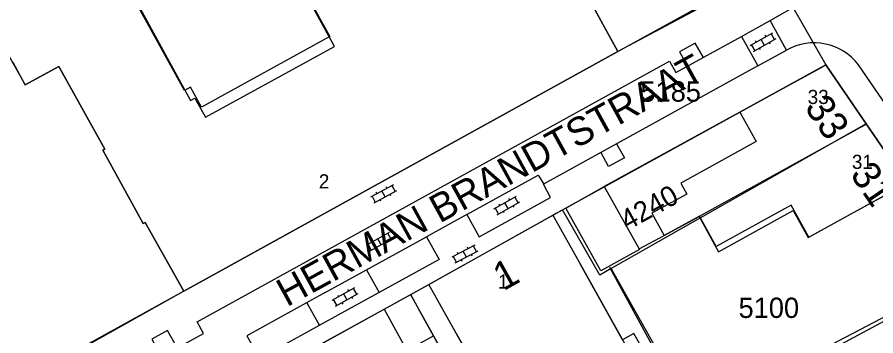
# Model space of a CAD drawing. Extents: x 148816 to 151297, y 399515 to 402500.
# Drawn here: x 150254.9 to 150330.8, y 400044 to 400072.2 of the extents above; entities that cross this region are included whole.
import ezdxf

# ---------------------------------------------------------------- set-up
doc = ezdxf.new("R2010")
doc.units = 0
for name, color, linetype in [('B01 Hoofdgebouw  [D] Norm', 7, 'Continuous'), ('B01 Hoofdgebouw  [T] Norm', 7, 'Continuous'), ('B01 hoofgebouw', 7, 'Continuous'), ('B02 Bijgebouw  [T] Norm', 7, 'Continuous'), ('B07 Tussenmuur  [D] Norm', 7, 'Continuous'), ('G01 perceelsgrens', 7, 'Continuous'), ('S02 Open verharding  Norm', 7, 'Continuous'), ('T04 Haag heg  [D] Gem', 7, 'Continuous'), ('V00 Kant verharding algemeen  [T] Norm', 7, 'Continuous'), ('V00 Kant verharding algemeen secundair  [D] Gem', 7, 'Continuous'), ('V00 Kant verharding algemeen secundair  [T] Norm', 7, 'Continuous'), ('Z01 perceelnummer', 7, 'Continuous'), ('Z02 huisnummer', 7, 'Continuous'), ('Z02 Huisnummer  [Tekst] Norm', 7, 'Continuous'), ('Z06 straatnaam', 7, 'Continuous')]:
    doc.layers.add(name, color=color, linetype=linetype)

msp = doc.modelspace()

# ---------------------------------------------------------------- linework, layer by layer
at = {"layer": 'B01 Hoofdgebouw  [D] Norm'}
for p, q in [((150267.379, 400098.065), (150282.524, 400070.51)), ((150269.66, 400065.75), (150265.053, 400074.136)), ((150282.524, 400070.51), (150271.17, 400064.273)), ((150270.197, 400066.045), (150269.66, 400065.75)), ((150271.17, 400064.273), (150270.197, 400066.045)), ((150323.35, 400055.578), (150316.712, 400051.912)), ((150324.911, 400052.752), (150323.35, 400055.578)), ((150324.911, 400052.752), (150329.18, 400055.11)), ((150315.227, 400054.601), (150312.11, 400052.88)), ((150316.712, 400051.912), (150315.227, 400054.601)), ((150304.7, 400050.31), (150310.03, 400040.788)), ((150298.448, 400035.74), (150293.731, 400044.181))]:
    msp.add_line(p, q, dxfattribs=at)
at = {"layer": 'B01 Hoofdgebouw  [T] Norm'}
for p, q in [((150303.16, 400078.04), (150308, 400069.2)), ((150308, 400069.2), (150269.6, 400047.96)), ((150255.57, 400066.24), (150254.51, 400068.21)), ((150258.57, 400067.85), (150255.57, 400066.24)), ((150262.61, 400060.55), (150258.57, 400067.85)), ((150326.14, 400067.83), (150318.8, 400063.81)), ((150326.42, 400068.02), (150326.14, 400067.83)), ((150333.57, 400057.52), (150326.42, 400068.02)), ((150318.8, 400063.81), (150320.24, 400061.21)), ((150320.24, 400061.21), (150313.57, 400057.53)), ((150262.44, 400060.45), (150262.61, 400060.55)), ((150266.01, 400053.95), (150262.44, 400060.45)), ((150313.57, 400057.53), (150314.1, 400056.56)), ((150329.18, 400055.11), (150333.57, 400057.52)), ((150314.1, 400056.56), (150311.02, 400054.86)), ((150311.02, 400054.86), (150312.11, 400052.88)), ((150266.2, 400054.05), (150266.01, 400053.95)), ((150269.6, 400047.96), (150266.2, 400054.05)), ((150291.29, 400048.55), (150302.26, 400054.68)), ((150302.26, 400054.68), (150304.7, 400050.31)), ((150293.73, 400044.18), (150291.29, 400048.55)), ((150280.72, 400042.71), (150287.33, 400046.35)), ((150287.33, 400046.35), (150289.34, 400042.69))]:
    msp.add_line(p, q, dxfattribs=at)
at = {"layer": 'B01 hoofgebouw'}
for points in [[(150289.15, 400120.89), (150263.32, 400106.62), (150262.11, 400108.8), (150259.04, 400107.1), (150260.24, 400104.91), (150243.27, 400095.53), (150252.93, 400077.81), (150249.97, 400076.2), (150255.57, 400066.24), (150258.57, 400067.85), (150262.61, 400060.55), (150262.44, 400060.45), (150266.01, 400053.95), (150266.2, 400054.05), (150269.6, 400047.96), (150308, 400069.2), (150303.16, 400078.04)], [(150282.935, 400069.634), (150267.85, 400097.175), (150256.483, 400090.949), (150265.966, 400073.638), (150265.532, 400073.4), (150270.215, 400064.85), (150270.601, 400065.062), (150271.521, 400063.382), (150282.935, 400069.634)], [(150329.18, 400055.11), (150333.57, 400057.52), (150326.42, 400068.02), (150318.8, 400063.81), (150320.24, 400061.21), (150313.57, 400057.53), (150314.1, 400056.56), (150311.02, 400054.86), (150312.11, 400052.88)], [(150312.11, 400052.88), (150315.191, 400054.563), (150316.901, 400051.433), (150323.52, 400055.09), (150324.829, 400052.721), (150329.18, 400055.11)], [(150293.73, 400044.18), (150291.29, 400048.55), (150302.26, 400054.68), (150304.7, 400050.31)], [(150293.73, 400044.18), (150298.579, 400035.495), (150305.045, 400039.108), (150305.55, 400038.203), (150311.062, 400041.283), (150309.436, 400044.193), (150308.429, 400043.631), (150304.7, 400050.31)], [(150283.13, 400038.33), (150280.72, 400042.71), (150287.33, 400046.35), (150289.34, 400042.69), (150291.71, 400043.99), (150294.12, 400039.62)]]:
    msp.add_lwpolyline(points, dxfattribs=at)
at = {"layer": 'B02 Bijgebouw  [T] Norm'}
msp.add_lwpolyline([(150306.798, 400057.218), (150309.908, 400051.659), (150306.504, 400049.755), (150303.395, 400055.315)], close=True, dxfattribs=at)
at = {"layer": 'B07 Tussenmuur  [D] Norm'}
msp.add_line((150330.006, 400062.754), (150315.195, 400054.583), dxfattribs=at)
msp.add_line((150330.006, 400062.754), (150315.195, 400054.583), dxfattribs=at)
at = {"layer": 'G01 perceelsgrens'}
for points in [[(150321.59, 400076.47), (150308, 400069.2), (150269.6, 400047.96), (150247.733, 400035.669)], [(150321.59, 400076.47), (150326.42, 400068.02)], [(150303.109, 400055.149), (150318.8, 400063.81), (150326.42, 400068.02)], [(150326.42, 400068.02), (150329.984, 400062.786)], [(150329.984, 400062.786), (150307.43, 400049.959)], [(150329.984, 400062.786), (150333.57, 400057.52), (150339.137, 400049.377)], [(150289.7, 400047.667), (150303.109, 400055.149)], [(150307.43, 400049.959), (150306.419, 400049.384), (150303.109, 400055.149)], [(150314.05, 400038.176), (150307.43, 400049.959)], [(150339.137, 400049.377), (150315.047, 400036.401), (150314.05, 400038.176)], [(150280.328, 400042.489), (150287.33, 400046.35), (150289.7, 400047.667)], [(150299.386, 400030.071), (150290.504, 400046.177), (150289.7, 400047.667)]]:
    msp.add_lwpolyline(points, dxfattribs=at)
at = {"layer": 'S02 Open verharding  Norm'}
for p, q in [((150321.692, 400070.822), (150319.691, 400069.688)), ((150321.561, 400070.748), (150321.857, 400070.226)), ((150321.987, 400070.3), (150319.986, 400069.166)), ((150320.256, 400070.009), (150320.182, 400070.139)), ((150320.987, 400069.733), (150320.691, 400070.255)), ((150321.126, 400070.501), (150321.052, 400070.632)), ((150321.496, 400069.849), (150321.422, 400069.979)), ((150319.821, 400069.762), (150320.117, 400069.24)), ((150320.626, 400069.356), (150320.552, 400069.487)), ((150288.155, 400057.379), (150286.126, 400056.296)), ((150287.582, 400057.073), (150287.511, 400057.205)), ((150288.023, 400057.309), (150288.305, 400056.779)), ((150286.259, 400056.367), (150286.541, 400055.837)), ((150288.438, 400056.85), (150286.409, 400055.767)), ((150286.7, 400056.602), (150286.629, 400056.734)), ((150287.423, 400056.308), (150287.141, 400056.838)), ((150287.935, 400056.412), (150287.864, 400056.544)), ((150299.017, 400056.358), (150297.016, 400055.224)), ((150298.886, 400056.284), (150299.182, 400055.762)), ((150287.053, 400055.941), (150286.982, 400056.073)), ((150299.312, 400055.836), (150297.311, 400054.702)), ((150297.581, 400055.545), (150297.507, 400055.675)), ((150298.312, 400055.269), (150298.016, 400055.791)), ((150298.451, 400056.037), (150298.377, 400056.168)), ((150298.821, 400055.385), (150298.747, 400055.515)), ((150297.146, 400055.298), (150297.442, 400054.776)), ((150297.951, 400054.892), (150297.877, 400055.023)), ((150287.784, 400053.146), (150285.775, 400052.026)), ((150288.077, 400052.622), (150286.068, 400051.502)), ((150286.343, 400052.343), (150286.27, 400052.474)), ((150287.072, 400052.062), (150286.78, 400052.586)), ((150287.217, 400052.83), (150287.144, 400052.961)), ((150287.653, 400053.073), (150287.946, 400052.549)), ((150285.906, 400052.099), (150286.199, 400051.575)), ((150286.708, 400051.687), (150286.635, 400051.818)), ((150287.582, 400052.174), (150287.509, 400052.305)), ((150295.347, 400052.032), (150293.314, 400050.957)), ((150294.773, 400051.728), (150294.703, 400051.861)), ((150295.215, 400051.962), (150295.495, 400051.431)), ((150293.447, 400051.027), (150293.727, 400050.496)), ((150295.628, 400051.501), (150293.595, 400050.426)), ((150293.889, 400051.26), (150293.819, 400051.393)), ((150294.611, 400050.964), (150294.331, 400051.494)), ((150295.123, 400051.065), (150295.053, 400051.198)), ((150294.239, 400050.597), (150294.169, 400050.73)), ((150282.735, 400047.155), (150284.742, 400048.278)), ((150284.101, 400048.092), (150284.175, 400047.961)), ((150284.904, 400047.682), (150284.611, 400048.205)), ((150283.159, 400046.704), (150282.866, 400047.228)), ((150283.028, 400046.631), (150285.035, 400047.755)), ((150283.229, 400047.603), (150283.302, 400047.472)), ((150283.738, 400047.717), (150284.032, 400047.193)), ((150284.468, 400047.437), (150284.541, 400047.306)), ((150283.595, 400046.949), (150283.669, 400046.818))]:
    msp.add_line(p, q, dxfattribs=at)
at = {"layer": 'T04 Haag heg  [D] Gem'}
for p, q in [((150309.889, 400051.693), (150312.11, 400052.88)), ((150307.261, 400050.091), (150314.541, 400036.77)), ((150314.541, 400036.77), (150338.884, 400049.523)), ((150289.675, 400047.653), (150291.71, 400043.99))]:
    msp.add_line(p, q, dxfattribs=at)
at = {"layer": 'V00 Kant verharding algemeen  [T] Norm'}
for p, q in [((150308, 400069.2), (150321.62, 400076.71)), ((150318.8, 400063.81), (150306.798, 400057.218)), ((150303.395, 400055.315), (150302.26, 400054.68)), ((150282.116, 400047.832), (150291.077, 400052.784)), ((150269.6, 400047.96), (150247.83, 400035.93)), ((150287.33, 400046.35), (150291.29, 400048.55))]:
    msp.add_line(p, q, dxfattribs=at)
for points in [[(150322.937, 400069.303), (150321.476, 400071.941), (150323.244, 400072.929)], [(150318.955, 400070.533), (150321.476, 400071.941)], [(150253.786, 400034.528), (150271.346, 400044.205), (150270.799, 400045.226), (150312.59, 400068.332), (150313.143, 400067.336), (150318.955, 400070.533), (150320.405, 400067.934), (150301.443, 400057.442)], [(150315.575, 400068.674), (150314.86, 400069.937), (150313.465, 400069.174), (150314.168, 400067.9)], [(150320.405, 400067.934), (150322.937, 400069.303)], [(150375.842, 400000), (150329.304, 400068.004)], [(150307.895, 400061.012), (150308.592, 400059.772), (150307.19, 400058.997), (150306.495, 400060.271)], [(150294.653, 400054.759), (150300.953, 400058.241), (150301.449, 400057.445)], [(150294.653, 400054.759), (150291.077, 400052.784)], [(150282.116, 400047.832), (150275.188, 400044.004)], [(150269.036, 400042.932), (150268.174, 400044.48), (150266.797, 400043.706), (150267.644, 400042.165)], [(150275.188, 400044.004), (150275.682, 400043.103), (150260.014, 400034.516)]]:
    msp.add_lwpolyline(points, dxfattribs=at)
msp.add_arc((150325.383, 400065.041), 4.914, 37.0831, 119.85436, dxfattribs=at)
at = {"layer": 'V00 Kant verharding algemeen secundair  [D] Gem'}
for p, q in [((150291.077, 400052.784), (150292.19, 400050.772)), ((150285.782, 400049.858), (150286.896, 400047.843)), ((150280.486, 400046.932), (150281.602, 400044.915))]:
    msp.add_line(p, q, dxfattribs=at)
at = {"layer": 'V00 Kant verharding algemeen secundair  [T] Norm'}
for points in [[(150294.653, 400054.759), (150295.742, 400052.759), (150302.062, 400056.257), (150301.443, 400057.442)], [(150291.077, 400052.784), (150292.19, 400050.772), (150283.231, 400045.816)], [(150283.231, 400045.816), (150276.302, 400041.983), (150275.607, 400043.239)]]:
    msp.add_lwpolyline(points, dxfattribs=at)

# ---------------------------------------------------------------- texts
at = {"layer": 'Z01 perceelnummer'}
for s, p in [('5185', (150310.002, 400064.747)), ('5100', (150318.686, 400045.582))]:
    msp.add_text(s, height=1.8, dxfattribs=at).set_placement(p)
msp.add_text('4240', height=1.8, rotation=28.96496, dxfattribs=at).set_placement((150308.857, 400053.299))
at = {"layer": 'Z02 huisnummer'}
for s, rotation, p in [('33', 304.27827, (150324.461, 400064.234)), ('31', 304.27827, (150328.497, 400058.305)), ('1', 29.20484, (150297.879, 400047.936))]:
    msp.add_text(s, height=2.5, rotation=rotation, dxfattribs=at).set_placement(p)
at = {"layer": 'Z02 Huisnummer  [Tekst] Norm'}
for s, p in [('33', (150324.8, 400064.54)), ('31', (150328.71, 400058.79)), ('2', (150281.556, 400057.061)), ('1', (150297.41, 400048.19))]:
    msp.add_text(s, height=1.25, dxfattribs=at).set_placement(p)
at = {"layer": 'Z06 straatnaam'}
msp.add_text('HERMAN BRANDTSTRAAT', height=2.5, rotation=28.74304, dxfattribs=at).set_placement((150278.728, 400046.52))

doc.saveas('drawing.dxf')
